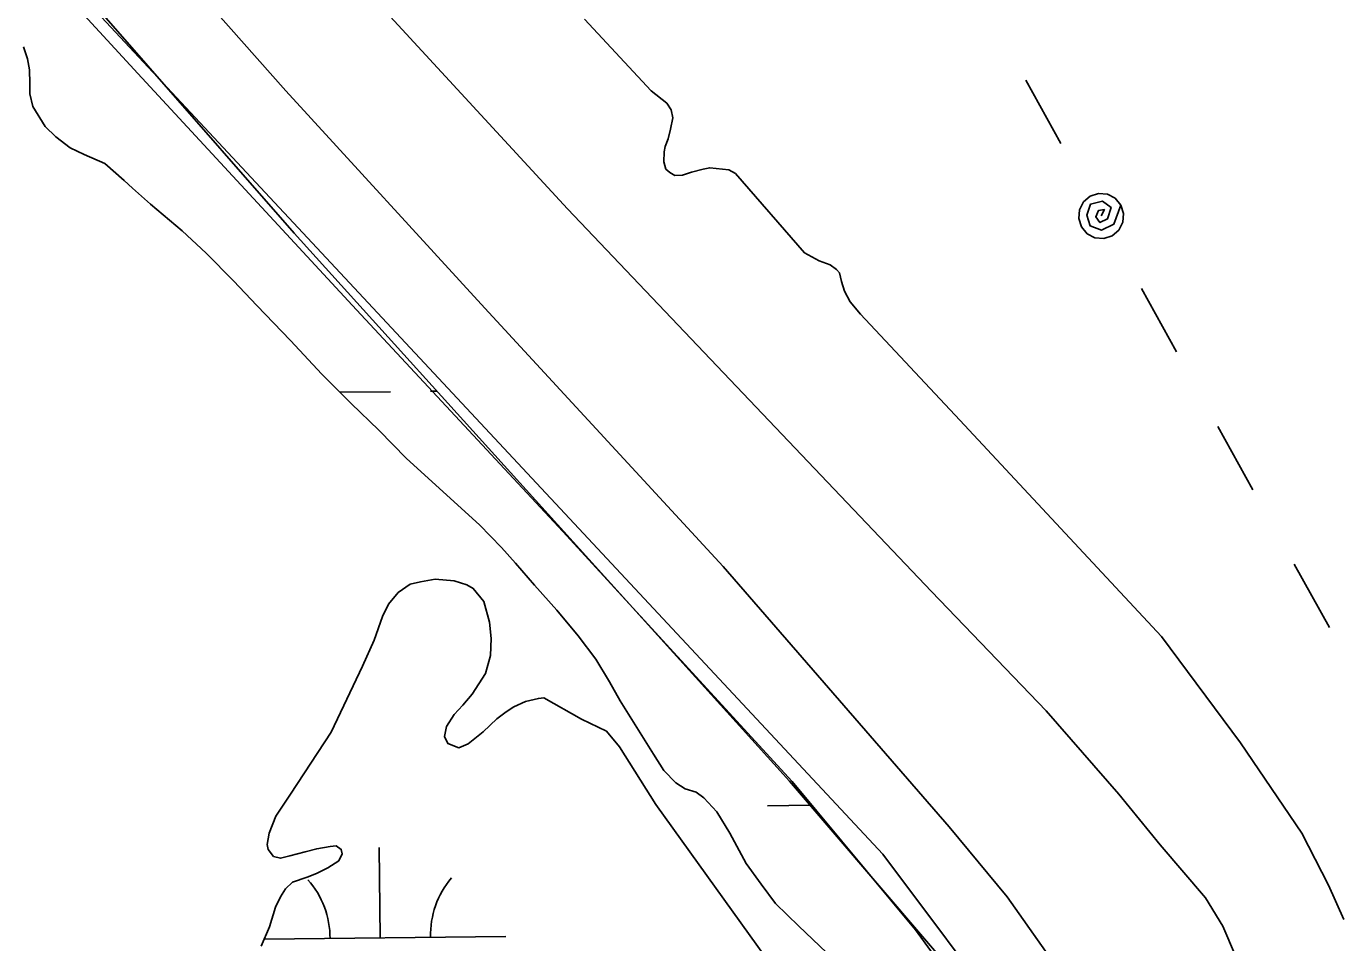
# Model space of a CAD drawing. Extents: x 3694830 to 3732949, y 415201 to 440970.
# Drawn here: x 3706120 to 3706642, y 431927 to 432292 of the extents above; entities that cross this region are included whole.
import ezdxf

# ---------------------------------------------------------------- set-up
doc = ezdxf.new("R2010")
doc.units = 0
for name, color, linetype in [('V-LEVE-TOET', 7, 'Continuous'), ('V-TOPO-SHOR', 7, 'Continuous'), ('V-UTIL-LINE', 7, 'Continuous'), ('V-WETL-SWMP', 7, 'Continuous')]:
    doc.layers.add(name, color=color, linetype=linetype)

msp = doc.modelspace()

# ---------------------------------------------------------------- linework, layer by layer
at = {"layer": 'V-LEVE-TOET'}
for points in [[(3706097.69, 432405.63), (3706166.57, 432330.33), (3706223.48, 432265.86), (3706302.68, 432179.33), (3706397.56, 432076.57), (3706487.46, 431973), (3706510.54, 431945.14), (3706525.79, 431923.53), (3706537.73, 431905.66), (3706551.71, 431879.08), (3706562.78, 431852.92), (3706567.22, 431823.48), (3706565.01, 431792), (3706561.92, 431747.26), (3706561.39, 431719.91), (3706564.97, 431684.67), (3706577.11, 431615.83), (3706599.5, 431521.67), (3706616.06, 431420.07), (3706637.99, 431314.3), (3706661.45, 431178.7)], [(3706111.04, 431645.15), (3706145.08, 431658.68), (3706203.59, 431679.57), (3706258.8, 431700.47), (3706316.06, 431718.88), (3706367.93, 431734.4), (3706451.74, 431759.33), (3706494.06, 431771.99), (3706508.18, 431778.15), (3706516.5, 431786.4), (3706522.36, 431800.05), (3706523.26, 431815.8), (3706520.06, 431844.4), (3706510.25, 431875.11), (3706497.92, 431899.2), (3706474.02, 431932.04), (3706424.96, 431991.09), (3706333.8, 432090.51), (3706251.71, 432178.71), (3706164.67, 432272.73), (3706100.32, 432342.63)]]:
    msp.add_lwpolyline(points, dxfattribs=at)
at = {"layer": 'V-TOPO-SHOR'}
for p, q in [((3706120.76, 432278.55), (3706119.18, 432283.34)), ((3706121.54, 432274.16), (3706120.76, 432278.55)), ((3706121.71, 432268.78), (3706121.54, 432274.16)), ((3706121.7, 432264.59), (3706121.71, 432268.78)), ((3706122.87, 432259.6), (3706121.7, 432264.59)), ((3706127.82, 432251.61), (3706122.87, 432259.6)), ((3706131.99, 432247.6), (3706127.82, 432251.61)), ((3706137.75, 432243.19), (3706131.99, 432247.6)), ((3706143.32, 432240.58), (3706137.75, 432243.19)), ((3706151.48, 432236.96), (3706143.32, 432240.58)), ((3706159.23, 432230.14), (3706151.48, 432236.96)), ((3706162.6, 432227.14), (3706159.23, 432230.14)), ((3706169.75, 432220.73), (3706162.6, 432227.14)), ((3706182.27, 432210.11), (3706169.75, 432220.73)), ((3706191.8, 432201.3), (3706182.27, 432210.11)), ((3706202.72, 432190.29), (3706191.8, 432201.3)), ((3706212.05, 432180.48), (3706202.72, 432190.29)), ((3706225.35, 432166.47), (3706212.05, 432180.48)), ((3706237.85, 432153.06), (3706225.35, 432166.47)), ((3706249.56, 432141.45), (3706237.85, 432153.06)), ((3706260.48, 432130.83), (3706249.56, 432141.45)), ((3706271.6, 432119.62), (3706260.48, 432130.83)), ((3706300.59, 432093.18), (3706271.6, 432119.62)), ((3706309.33, 432084.18), (3706300.59, 432093.18)), ((3706314.88, 432077.97), (3706309.33, 432084.18)), ((3706322.42, 432069.17), (3706314.88, 432077.97)), ((3706272.98, 432069.58), (3706277.17, 432070.56)), ((3706277.17, 432070.56), (3706282.96, 432071.53)), ((3706282.96, 432071.53), (3706290.53, 432070.9)), ((3706290.53, 432070.9), (3706295.51, 432069.28)), ((3706264.37, 432061.64), (3706268.18, 432066.21)), ((3706268.18, 432066.21), (3706272.98, 432069.58)), ((3706295.51, 432069.28), (3706298.09, 432067.88)), ((3706298.09, 432067.88), (3706302.26, 432062.68)), ((3706331.35, 432059.16), (3706322.42, 432069.17)), ((3706261.96, 432056.67), (3706264.37, 432061.64)), ((3706302.26, 432062.68), (3706304.61, 432054.49)), ((3706258.73, 432047.31), (3706261.96, 432056.67)), ((3706339.88, 432048.96), (3706331.35, 432059.16)), ((3706304.61, 432054.49), (3706305.19, 432047.91)), ((3706254.1, 432036.96), (3706258.73, 432047.31)), ((3706305.19, 432047.91), (3706304.96, 432041.13)), ((3706346.82, 432039.76), (3706339.88, 432048.96)), ((3706304.96, 432041.13), (3706302.93, 432033.96)), ((3706352.36, 432030.76), (3706346.82, 432039.76)), ((3706241.63, 432010.7), (3706254.1, 432036.96)), ((3706302.93, 432033.96), (3706297.72, 432025.81)), ((3706356.51, 432023.17), (3706352.36, 432030.76)), ((3706297.72, 432025.81), (3706293.91, 432021.44)), ((3706318.84, 432022.93), (3706324.02, 432024.11)), ((3706324.02, 432024.11), (3706326.22, 432024.3)), ((3706326.22, 432024.3), (3706341.13, 432015.86)), ((3706293.91, 432021.44), (3706290.5, 432017.67)), ((3706307.44, 432016), (3706311.24, 432018.78)), ((3706311.24, 432018.78), (3706314.24, 432020.76)), ((3706314.24, 432020.76), (3706318.84, 432022.93)), ((3706363.25, 432012.58), (3706356.51, 432023.17)), ((3706287.49, 432012.9), (3706286.68, 432008.91)), ((3706290.5, 432017.67), (3706287.49, 432012.9)), ((3706302.04, 432010.84), (3706307.44, 432016)), ((3706341.13, 432015.86), (3706351.08, 432011.03)), ((3706225.38, 431986.05), (3706241.63, 432010.7)), ((3706286.68, 432008.91), (3706288.06, 432006.12)), ((3706296.04, 432006.08), (3706302.04, 432010.84)), ((3706351.08, 432011.03), (3706356.24, 432004.83)), ((3706369.78, 432001.98), (3706363.25, 432012.58)), ((3706288.06, 432006.12), (3706292.44, 432004.5)), ((3706292.44, 432004.5), (3706296.04, 432006.08)), ((3706356.24, 432004.83), (3706370.69, 431981.84)), ((3706373.94, 431995.39), (3706369.78, 432001.98)), ((3706378.71, 431990.58), (3706373.94, 431995.39)), ((3706382.48, 431988.17), (3706378.71, 431990.58)), ((3706386.86, 431986.76), (3706382.48, 431988.17)), ((3706219.56, 431977.3), (3706225.38, 431986.05)), ((3706370.69, 431981.84), (3706418.06, 431916.05)), ((3706389.84, 431984.55), (3706386.86, 431986.76)), ((3706395, 431978.95), (3706389.84, 431984.55)), ((3706216.94, 431970.53), (3706219.56, 431977.3)), ((3706400.15, 431970.56), (3706395, 431978.95)), ((3706216.12, 431965.95), (3706216.94, 431970.53)), ((3706216.51, 431963.96), (3706216.12, 431965.95)), ((3706406.68, 431958.37), (3706400.15, 431970.56)), ((3706218.69, 431961.16), (3706216.51, 431963.96)), ((3706221.48, 431960.55), (3706218.69, 431961.16)), ((3706225.08, 431961.53), (3706221.48, 431960.55)), ((3706231.26, 431963.1), (3706225.08, 431961.53)), ((3706235.85, 431964.27), (3706231.26, 431963.1)), ((3706241.24, 431965.25), (3706235.85, 431964.27)), ((3706243.63, 431965.44), (3706241.24, 431965.25)), ((3706245.62, 431964.03), (3706243.63, 431965.44)), ((3706244.6, 431959.45), (3706246.01, 431962.24)), ((3706246.01, 431962.24), (3706245.62, 431964.03)), ((3706235.81, 431954.51), (3706240.21, 431956.68)), ((3706240.21, 431956.68), (3706244.6, 431959.45)), ((3706412.62, 431950.17), (3706406.68, 431958.37)), ((3706223.42, 431948.38), (3706226.23, 431950.96)), ((3706226.23, 431950.96), (3706232.02, 431952.93)), ((3706232.02, 431952.93), (3706235.81, 431954.51)), ((3706219.41, 431941.02), (3706221.42, 431945.2)), ((3706221.42, 431945.2), (3706223.42, 431948.38)), ((3706418.37, 431942.57), (3706412.62, 431950.17)), ((3706216.98, 431933.25), (3706219.41, 431941.02)), ((3706427.71, 431933.56), (3706418.37, 431942.57)), ((3706213.76, 431925.49), (3706216.98, 431933.25)), ((3706441.41, 431920.34), (3706427.71, 431933.56))]:
    msp.add_line(p, q, dxfattribs=at)
for points in [[(3705984.42, 432472.76), (3706461.02, 431962.13), (3706512.08, 431894.04), (3706520.59, 431860), (3706503.57, 431808.93), (3706503.57, 431791.91), (3706435.48, 431757.87), (3705839.74, 431570.64), (3705737.62, 431536.6), (3705175.92, 431332.34), (3704580.17, 431136.6), (3704103.58, 430974.9)], [(3706210.3, 432354.99), (3706335.67, 432218.88), (3706480.45, 432066.61), (3706526.04, 432019.22), (3706555.03, 431985.95), (3706571.41, 431965.8), (3706589.4, 431944.83), (3706596.38, 431933.55), (3706601.36, 431921.68)], [(3706342.43, 432294.41), (3706368.91, 432265.8), (3706375.09, 432260.97), (3706376.88, 432258.35), (3706377.47, 432255.15), (3706376.65, 432250.54), (3706375.63, 432246.75), (3706374.42, 432243.75), (3706374.01, 432241.55), (3706373.99, 432237.54), (3706374.78, 432234.73), (3706376.38, 432233.33), (3706378.38, 432232.11), (3706381.38, 432232.3), (3706384.99, 432233.49), (3706389.6, 432234.67), (3706392.21, 432235.26), (3706399.81, 432234.43), (3706402.41, 432233.02), (3706429.91, 432201.46), (3706435.7, 432198.23), (3706440.1, 432196.61), (3706442.69, 432194.8), (3706443.89, 432193.39), (3706444.68, 432189.99), (3706445.86, 432186.17), (3706448.05, 432181.96), (3706452.23, 432176.94), (3706491.75, 432134.85), (3706571.88, 432048.81), (3706603.34, 432006.42), (3706627.82, 431970.48), (3706638.34, 431949.8), (3706644.49, 431936.16)]]:
    msp.add_lwpolyline(points, dxfattribs=at)
at = {"layer": 'V-UTIL-LINE'}
for points in [[(3706517.97, 432270.13), (3706531.93, 432244.94)], [(3706547.95, 432216.05), (3706549.23, 432218.63), (3706546.93, 432218.28), (3706545.77, 432215.78), (3706547.47, 432213.4), (3706550.51, 432214.9), (3706551.92, 432219.38), (3706548.48, 432221.91), (3706543.75, 432220.76), (3706542.27, 432216.43), (3706543.54, 432212.14), (3706548.03, 432210.38), (3706552.99, 432212.76), (3706555.82, 432220.41), (3706553.55, 432223.09), (3706550.43, 432224.7), (3706546.93, 432224.99), (3706543.59, 432223.92), (3706540.91, 432221.65), (3706539.3, 432218.53), (3706539.01, 432215.03), (3706540.08, 432211.68), (3706542.35, 432209), (3706545.47, 432207.4), (3706548.97, 432207.11), (3706552.32, 432208.18), (3706555, 432210.45), (3706556.6, 432213.57), (3706556.89, 432217.07), (3706555.82, 432220.41)], [(3706563.97, 432187.16), (3706577.94, 432161.97)], [(3706594.37, 432132.34), (3706608.33, 432107.15)], [(3706624.76, 432077.52), (3706638.73, 432052.33)]]:
    msp.add_lwpolyline(points, dxfattribs=at)
at = {"layer": 'V-WETL-SWMP'}
for p, q in [((3706245.06, 432145.91), (3706265.15, 432146.15)), ((3706281.14, 432146.34), (3706283.68, 432146.37)), ((3706415.12, 431981.43), (3706432.15, 431981.63)), ((3706261.14, 431928.84), (3706260.72, 431964.84)), ((3706214.92, 431928.29), (3706311.14, 431929.44))]:
    msp.add_line(p, q, dxfattribs=at)
for points in [[(3705274.77, 431361.79), (3705566.5, 431469.05), (3705812.1, 431543.49), (3706056.61, 431636.79), (3706311.71, 431726.51), (3706443.98, 431771.95), (3706493.64, 431802.4), (3706501.94, 431811.8), (3706506.71, 431825.93), (3706513.58, 431844.83), (3706516.57, 431855.29), (3706515.08, 431873.21), (3706494.17, 431909.05), (3706423.98, 431991.19), (3706226.86, 432209.22), (3705935.65, 432542.24), (3705727.63, 432759.67), (3705434.11, 433065.17)], [(3706119.18, 432283.34), (3706120.76, 432278.55), (3706121.54, 432274.16), (3706121.71, 432268.78), (3706121.7, 432264.59), (3706122.87, 432259.6), (3706127.82, 432251.61), (3706131.99, 432247.6), (3706137.75, 432243.19), (3706143.32, 432240.58), (3706151.48, 432236.96), (3706159.23, 432230.14), (3706162.6, 432227.14), (3706169.75, 432220.73), (3706182.27, 432210.11), (3706191.8, 432201.3), (3706202.72, 432190.29), (3706212.05, 432180.48), (3706225.35, 432166.47), (3706237.85, 432153.06), (3706249.56, 432141.45), (3706260.48, 432130.83), (3706271.6, 432119.62), (3706300.59, 432093.18), (3706309.33, 432084.18), (3706314.88, 432077.97), (3706322.42, 432069.17), (3706331.35, 432059.16), (3706339.88, 432048.96), (3706346.82, 432039.76), (3706352.36, 432030.76), (3706356.51, 432023.17), (3706363.25, 432012.58), (3706369.78, 432001.98), (3706373.94, 431995.39), (3706378.71, 431990.58), (3706382.48, 431988.17), (3706386.86, 431986.76), (3706389.84, 431984.55), (3706395, 431978.95), (3706400.15, 431970.56), (3706406.68, 431958.37), (3706412.62, 431950.17), (3706418.37, 431942.57), (3706427.71, 431933.56), (3706441.41, 431920.34)], [(3706418.06, 431916.05), (3706370.69, 431981.84), (3706356.24, 432004.83), (3706351.08, 432011.03), (3706341.13, 432015.86), (3706326.22, 432024.3), (3706324.02, 432024.11), (3706318.84, 432022.93), (3706314.24, 432020.76), (3706311.24, 432018.78), (3706307.44, 432016), (3706302.04, 432010.84), (3706296.04, 432006.08), (3706292.44, 432004.5), (3706288.06, 432006.12), (3706286.68, 432008.91), (3706287.49, 432012.9), (3706290.5, 432017.67), (3706293.91, 432021.44), (3706297.72, 432025.81), (3706302.93, 432033.96), (3706304.96, 432041.13), (3706305.19, 432047.91), (3706304.61, 432054.49), (3706302.26, 432062.68), (3706298.09, 432067.88), (3706295.51, 432069.28), (3706290.53, 432070.9), (3706282.96, 432071.53), (3706277.17, 432070.56), (3706272.98, 432069.58), (3706268.18, 432066.21), (3706264.37, 432061.64), (3706261.96, 432056.67), (3706258.73, 432047.31), (3706254.1, 432036.96), (3706241.63, 432010.7), (3706225.38, 431986.05), (3706219.56, 431977.3), (3706216.94, 431970.53), (3706216.12, 431965.95), (3706216.51, 431963.96), (3706218.69, 431961.16), (3706221.48, 431960.55), (3706225.08, 431961.53), (3706231.26, 431963.1), (3706235.85, 431964.27), (3706241.24, 431965.25), (3706243.63, 431965.44), (3706245.62, 431964.03), (3706246.01, 431962.24), (3706244.6, 431959.45), (3706240.21, 431956.68), (3706235.81, 431954.51), (3706232.02, 431952.93), (3706226.23, 431950.96), (3706223.42, 431948.38), (3706221.42, 431945.2), (3706219.41, 431941.02), (3706216.98, 431933.25), (3706213.76, 431925.49)]]:
    msp.add_lwpolyline(points, dxfattribs=at)
for centre, start, end in [((3706205.9, 431928.66), 359.9115, 41.4552), ((3706316.38, 431929.98), 139.9115, 181.4552)]:
    msp.add_arc(centre, 35.25, start, end, dxfattribs=at)

doc.saveas('drawing.dxf')
